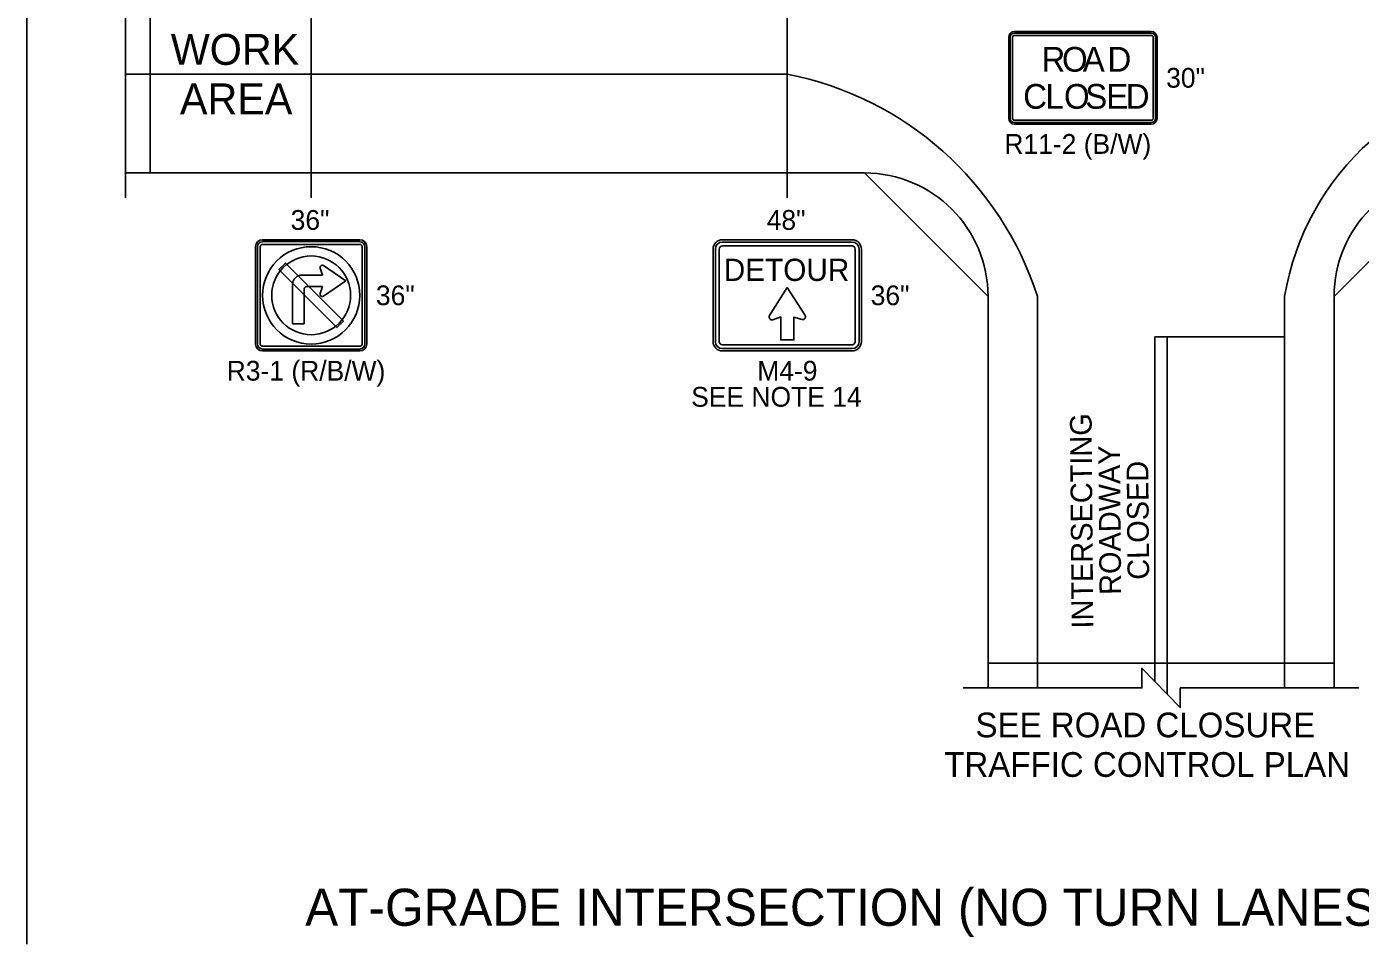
# Model space of a CAD drawing. Extents: x 99958 to 100136, y 99935 to 100013.
# Drawn here: x 100047.875 to 100052.192, y 100001.576 to 100004.546 of the extents above; entities that cross this region are included whole.
import ezdxf

# ---------------------------------------------------------------- set-up
doc = ezdxf.new("R2010")
doc.units = 0
for name, color, linetype in [('RD_ED_ShoulderPavedEdge', 7, 'Continuous'), ('RD_MK_LineDblYellowCenter', 7, 'Continuous'), ('RD_MK_LineEdgeWhite', 7, 'Continuous'), ('RD_MK_LineEdgeYellow', 7, 'Continuous'), ('RD_MK_LineStop', 7, 'Continuous'), ('SH_DE_DetailBody1Text', 7, 'Continuous'), ('SH_DE_DetailHeading2Text', 7, 'Continuous'), ('TR_SN_ConstructionSigns', 7, 'Continuous'), ('TR_WZ_WorkAreaLabel', 7, 'Continuous'), ('TR_WZ_WorkZoneDetails', 7, 'Continuous'), ('TR_WZ_WorkZoneTextCurrent', 7, 'Continuous')]:
    doc.layers.add(name, color=color, linetype=linetype)

msp = doc.modelspace()

# ---------------------------------------------------------------- linework, layer by layer
at = {"layer": 'RD_ED_ShoulderPavedEdge'}
msp.add_line((100048.195, 100004.0724), (100050.5869, 100004.0724), dxfattribs=at)
for points in [[(100050.9869, 100002.4059), (100050.9869, 100003.6724)], [(100052.1069, 100002.4059), (100052.1069, 100003.6724)]]:
    msp.add_lwpolyline(points, dxfattribs=at)
for centre, start, end in [((100050.5869, 100003.6724), 0, 90), ((100052.5069, 100003.6724), 90, 180)]:
    msp.add_arc(centre, 0.4, start, end, dxfattribs=at)
at = {"layer": 'RD_MK_LineDblYellowCenter'}
for p, q in [((100051.5269, 100002.4266), (100051.5269, 100003.5424)), ((100051.5669, 100002.3852), (100051.5669, 100003.5424))]:
    msp.add_line(p, q, dxfattribs=at)
at = {"layer": 'RD_MK_LineEdgeWhite'}
for p, q in [((100051.1469, 100003.6724), (100051.1469, 100002.4059)), ((100051.9469, 100003.6724), (100051.9469, 100002.4059))]:
    msp.add_line(p, q, dxfattribs=at)
for centre, radius, start, end in [((100050.132, 100003.3462), 1.0661, 17.8172, 78.9158), ((100052.7969, 100003.5319), 0.8615, 92.6555, 170.6116)]:
    msp.add_arc(centre, radius, start, end, dxfattribs=at)
at = {"layer": 'RD_MK_LineEdgeYellow'}
msp.add_line((100048.195, 100004.3924), (100050.3369, 100004.3924), dxfattribs=at)
at = {"layer": 'RD_MK_LineStop'}
msp.add_line((100051.9469, 100003.5424), (100051.5269, 100003.5424), dxfattribs=at)
at = {"layer": 'TR_SN_ConstructionSigns'}
for p, q in [((100051.0538, 100004.2492), (100051.0538, 100004.5117)), ((100051.0538, 100004.5117), (100051.0538, 100004.2492)), ((100051.0538, 100004.5117), (100051.0538, 100004.2492)), ((100051.0588, 100004.5117), (100051.0588, 100004.2492)), ((100051.0663, 100004.2492), (100051.0663, 100004.5117)), ((100051.0726, 100004.5304), (100051.5151, 100004.5304)), ((100051.5151, 100004.5304), (100051.0726, 100004.5304)), ((100051.5151, 100004.5304), (100051.0726, 100004.5304)), ((100051.5151, 100004.5254), (100051.0726, 100004.5254)), ((100051.0726, 100004.5179), (100051.5151, 100004.5179)), ((100051.5213, 100004.5117), (100051.5213, 100004.2492)), ((100051.5288, 100004.2492), (100051.5288, 100004.5117)), ((100051.5338, 100004.5117), (100051.5338, 100004.2492)), ((100051.5338, 100004.2492), (100051.5338, 100004.5117)), ((100051.5338, 100004.2492), (100051.5338, 100004.5117)), ((100051.5151, 100004.2429), (100051.0726, 100004.2429)), ((100051.0726, 100004.2354), (100051.5151, 100004.2354)), ((100051.5151, 100004.2304), (100051.0726, 100004.2304)), ((100051.0726, 100004.2304), (100051.5151, 100004.2304)), ((100051.0726, 100004.2304), (100051.5151, 100004.2304)), ((100048.6384, 100003.8564), (100048.9534, 100003.8564)), ((100048.9534, 100003.8564), (100048.6384, 100003.8564)), ((100048.9534, 100003.8564), (100048.6384, 100003.8564)), ((100050.5469, 100003.8564), (100050.1269, 100003.8564)), ((100048.6159, 100003.5189), (100048.6159, 100003.8339)), ((100048.6159, 100003.8339), (100048.6159, 100003.5189)), ((100048.6159, 100003.8339), (100048.6159, 100003.5189)), ((100048.6222, 100003.8339), (100048.6222, 100003.5189)), ((100048.6309, 100003.5189), (100048.6309, 100003.8339)), ((100048.9534, 100003.8502), (100048.6384, 100003.8502)), ((100048.6384, 100003.8414), (100048.9534, 100003.8414)), ((100048.9609, 100003.8339), (100048.9609, 100003.5189)), ((100048.9697, 100003.5189), (100048.9697, 100003.8339)), ((100048.9759, 100003.8339), (100048.9759, 100003.5189)), ((100048.9759, 100003.5189), (100048.9759, 100003.8339)), ((100048.9759, 100003.5189), (100048.9759, 100003.8339)), ((100050.0969, 100003.8264), (100050.0969, 100003.5264)), ((100050.1044, 100003.8264), (100050.1044, 100003.5264)), ((100050.1169, 100003.5264), (100050.1169, 100003.8264)), ((100050.5469, 100003.8489), (100050.1269, 100003.8489)), ((100050.1269, 100003.8364), (100050.5469, 100003.8364)), ((100050.5569, 100003.8264), (100050.5569, 100003.5264)), ((100050.5694, 100003.5264), (100050.5694, 100003.8264)), ((100050.5769, 100003.5264), (100050.5769, 100003.8264)), ((100048.8247, 100003.7671), (100048.8246, 100003.7663)), ((100048.8246, 100003.7663), (100048.8247, 100003.7655)), ((100048.8248, 100003.7678), (100048.8247, 100003.7671)), ((100048.825, 100003.7686), (100048.8248, 100003.7678)), ((100048.8253, 100003.7693), (100048.825, 100003.7686)), ((100048.8256, 100003.77), (100048.8253, 100003.7693)), ((100048.826, 100003.7707), (100048.8256, 100003.77)), ((100048.8265, 100003.7713), (100048.826, 100003.7707)), ((100048.827, 100003.7718), (100048.8265, 100003.7713)), ((100048.8276, 100003.7723), (100048.827, 100003.7718)), ((100048.8283, 100003.7728), (100048.8276, 100003.7723)), ((100048.829, 100003.7731), (100048.8283, 100003.7728)), ((100048.8297, 100003.7734), (100048.829, 100003.7731)), ((100048.8304, 100003.7736), (100048.8297, 100003.7734)), ((100048.8312, 100003.7738), (100048.8304, 100003.7736)), ((100048.832, 100003.7738), (100048.8312, 100003.7738)), ((100048.8328, 100003.7738), (100048.832, 100003.7738)), ((100048.8335, 100003.7737), (100048.8328, 100003.7738)), ((100048.8343, 100003.7735), (100048.8335, 100003.7737)), ((100048.835, 100003.7733), (100048.8343, 100003.7735)), ((100048.8357, 100003.7729), (100048.835, 100003.7733)), ((100048.8363, 100003.7725), (100048.8357, 100003.7729)), ((100048.9083, 100003.7233), (100048.8363, 100003.7725)), ((100048.738, 100003.7228), (100048.7375, 100003.7213)), ((100048.7386, 100003.7242), (100048.738, 100003.7228)), ((100048.7393, 100003.7256), (100048.7386, 100003.7242)), ((100048.74, 100003.727), (100048.7393, 100003.7256)), ((100048.7409, 100003.7283), (100048.74, 100003.727)), ((100048.7418, 100003.7297), (100048.7409, 100003.7283)), ((100048.7427, 100003.7309), (100048.7418, 100003.7297)), ((100048.7437, 100003.7321), (100048.7427, 100003.7309)), ((100048.7448, 100003.7332), (100048.7437, 100003.7321)), ((100048.7459, 100003.7343), (100048.7448, 100003.7332)), ((100048.7471, 100003.7353), (100048.7459, 100003.7343)), ((100048.7484, 100003.7363), (100048.7471, 100003.7353)), ((100048.7497, 100003.7371), (100048.7484, 100003.7363)), ((100048.751, 100003.738), (100048.7497, 100003.7371)), ((100048.7524, 100003.7387), (100048.751, 100003.738)), ((100048.7538, 100003.7394), (100048.7524, 100003.7387)), ((100048.7552, 100003.74), (100048.7538, 100003.7394)), ((100048.7567, 100003.7405), (100048.7552, 100003.74)), ((100048.7582, 100003.741), (100048.7567, 100003.7405)), ((100048.7598, 100003.7413), (100048.7582, 100003.741)), ((100048.7613, 100003.7416), (100048.7598, 100003.7413)), ((100048.7629, 100003.7418), (100048.7613, 100003.7416)), ((100048.7644, 100003.742), (100048.7629, 100003.7418)), ((100048.766, 100003.742), (100048.7644, 100003.742)), ((100048.8321, 100003.742), (100048.766, 100003.742)), ((100048.8247, 100003.7655), (100048.8248, 100003.7647)), ((100048.8248, 100003.7647), (100048.825, 100003.764)), ((100048.825, 100003.764), (100048.8321, 100003.742)), ((100048.8363, 100003.674), (100048.9083, 100003.7233)), ((100048.7362, 100003.7151), (100048.736, 100003.7136)), ((100048.736, 100003.7136), (100048.736, 100003.712)), ((100048.736, 100003.712), (100048.736, 100003.5847)), ((100048.7364, 100003.7167), (100048.7362, 100003.7151)), ((100048.7367, 100003.7182), (100048.7364, 100003.7167)), ((100048.737, 100003.7198), (100048.7367, 100003.7182)), ((100048.7375, 100003.7213), (100048.737, 100003.7198)), ((100048.7735, 100003.6978), (100048.7736, 100003.6986)), ((100048.7735, 100003.697), (100048.7735, 100003.6978)), ((100048.7735, 100003.5847), (100048.7735, 100003.697)), ((100048.7736, 100003.6986), (100048.7738, 100003.6993)), ((100048.7738, 100003.6993), (100048.7741, 100003.7001)), ((100048.7741, 100003.7001), (100048.7745, 100003.7008)), ((100048.7745, 100003.7008), (100048.7749, 100003.7015)), ((100048.7749, 100003.7015), (100048.7754, 100003.702)), ((100048.7754, 100003.702), (100048.776, 100003.7026)), ((100048.776, 100003.7026), (100048.7766, 100003.7031)), ((100048.7766, 100003.7031), (100048.7772, 100003.7035)), ((100048.7772, 100003.7035), (100048.7779, 100003.7039)), ((100048.7779, 100003.7039), (100048.7787, 100003.7042)), ((100048.7787, 100003.7042), (100048.7794, 100003.7044)), ((100048.7794, 100003.7044), (100048.7802, 100003.7045)), ((100048.7802, 100003.7045), (100048.781, 100003.7046)), ((100048.781, 100003.7046), (100048.8321, 100003.7046)), ((100048.8247, 100003.681), (100048.8246, 100003.6802)), ((100048.8246, 100003.6802), (100048.8247, 100003.6795)), ((100048.8248, 100003.6818), (100048.8247, 100003.681)), ((100048.8247, 100003.6795), (100048.8248, 100003.6787)), ((100048.825, 100003.6825), (100048.8248, 100003.6818)), ((100048.8321, 100003.7046), (100048.825, 100003.6825)), ((100048.8248, 100003.6787), (100048.825, 100003.6779)), ((100048.825, 100003.6779), (100048.8253, 100003.6772)), ((100048.8253, 100003.6772), (100048.8256, 100003.6765)), ((100048.8256, 100003.6765), (100048.826, 100003.6759)), ((100048.826, 100003.6759), (100048.8265, 100003.6752)), ((100048.8265, 100003.6752), (100048.827, 100003.6747)), ((100048.827, 100003.6747), (100048.8276, 100003.6742)), ((100048.8276, 100003.6742), (100048.8283, 100003.6738)), ((100048.8283, 100003.6738), (100048.829, 100003.6734)), ((100048.829, 100003.6734), (100048.8297, 100003.6731)), ((100048.8297, 100003.6731), (100048.8304, 100003.6729)), ((100048.8304, 100003.6729), (100048.8312, 100003.6728)), ((100048.8312, 100003.6728), (100048.832, 100003.6727)), ((100048.832, 100003.6727), (100048.8328, 100003.6727)), ((100048.8328, 100003.6727), (100048.8335, 100003.6728)), ((100048.8335, 100003.6728), (100048.8343, 100003.673)), ((100048.8343, 100003.673), (100048.835, 100003.6733)), ((100048.835, 100003.6733), (100048.8357, 100003.6736)), ((100048.8357, 100003.6736), (100048.8363, 100003.674)), ((100048.736, 100003.5847), (100048.7735, 100003.5847)), ((100048.9534, 100003.5114), (100048.6384, 100003.5114)), ((100050.5469, 100003.5164), (100050.1269, 100003.5164)), ((100048.6384, 100003.5027), (100048.9534, 100003.5027)), ((100048.9534, 100003.4964), (100048.6384, 100003.4964)), ((100048.6384, 100003.4964), (100048.9534, 100003.4964)), ((100048.6384, 100003.4964), (100048.9534, 100003.4964)), ((100050.1269, 100003.5039), (100050.5469, 100003.5039)), ((100050.1269, 100003.4964), (100050.5469, 100003.4964))]:
    msp.add_line(p, q, dxfattribs=at)
for points in [[(100048.8961, 100003.5975), (100048.717, 100003.7766), (100048.7128, 100003.7808), (100048.6915, 100003.7596), (100048.8748, 100003.5763), (100048.8791, 100003.5721), (100048.9003, 100003.5933), (100048.8961, 100003.5975)], [(100050.3372, 100003.7023), (100050.2795, 100003.6112), (100050.2789, 100003.6098), (100050.2783, 100003.6072), (100050.2783, 100003.605), (100050.279, 100003.6025), (100050.2806, 100003.5999), (100050.283, 100003.5979), (100050.2849, 100003.5972), (100050.2877, 100003.5969), (100050.2902, 100003.5975), (100050.316, 100003.6065), (100050.316, 100003.5321), (100050.3584, 100003.5321), (100050.3584, 100003.606), (100050.3847, 100003.5983), (100050.3858, 100003.5981), (100050.3873, 100003.598), (100050.3885, 100003.5982), (100050.3898, 100003.5986), (100050.3912, 100003.5993), (100050.3923, 100003.6001), (100050.3934, 100003.6012), (100050.3948, 100003.6035), (100050.3953, 100003.6049), (100050.3955, 100003.606), (100050.3956, 100003.6077), (100050.3953, 100003.6097), (100050.3948, 100003.6113), (100050.3939, 100003.6129), (100050.3372, 100003.7023)]]:
    msp.add_lwpolyline(points, dxfattribs=at)
for radius in [0.1575, 0.1275]:
    msp.add_circle((100048.7959, 100003.6764), radius, dxfattribs=at)
for centre, radius, start, end in [((100051.0726, 100004.5117), 0.0187, 90, 180), ((100051.0726, 100004.5117), 0.0187, 90, 180), ((100051.0726, 100004.5117), 0.0187, 90, 180), ((100051.0726, 100004.5117), 0.0137, 90, 180), ((100051.0726, 100004.5117), 0.00625, 90, 180), ((100051.5151, 100004.5117), 0.0187, 0, 90), ((100051.5151, 100004.5117), 0.0187, 0, 90), ((100051.5151, 100004.5117), 0.0187, 0, 90), ((100051.5151, 100004.5117), 0.0137, 0, 90), ((100051.5151, 100004.5117), 0.00625, 0, 90), ((100051.0726, 100004.2492), 0.0187, 180, 270), ((100051.0726, 100004.2492), 0.0187, 180, 270), ((100051.0726, 100004.2492), 0.0187, 180, 270), ((100051.0726, 100004.2492), 0.0137, 180, 270), ((100051.0726, 100004.2492), 0.00625, 180, 270), ((100051.5151, 100004.2492), 0.0137, 270, 0), ((100051.5151, 100004.2492), 0.00625, 270, 0), ((100051.5151, 100004.2492), 0.0187, 270, 0), ((100051.5151, 100004.2492), 0.0187, 270, 0), ((100051.5151, 100004.2492), 0.0187, 270, 0), ((100048.6384, 100003.8339), 0.0225, 90, 180), ((100048.6384, 100003.8339), 0.0225, 90, 180), ((100048.6384, 100003.8339), 0.0225, 90, 180), ((100048.9534, 100003.8339), 0.0225, 0, 90), ((100048.9534, 100003.8339), 0.0225, 0, 90), ((100048.9534, 100003.8339), 0.0225, 0, 90), ((100050.1269, 100003.8264), 0.03, 90, 180), ((100050.5469, 100003.8264), 0.03, 0, 90), ((100048.6384, 100003.8339), 0.0162, 90, 180), ((100048.6384, 100003.8339), 0.0075, 90, 180), ((100048.9534, 100003.8339), 0.0162, 0, 90), ((100048.9534, 100003.8339), 0.0075, 0, 90), ((100050.1269, 100003.8264), 0.0225, 90, 180), ((100050.1269, 100003.8264), 0.01, 90, 180), ((100050.5469, 100003.8264), 0.0225, 0, 90), ((100050.5469, 100003.8264), 0.01, 0, 90), ((100048.6384, 100003.5189), 0.0225, 180, 270), ((100048.6384, 100003.5189), 0.0225, 180, 270), ((100048.6384, 100003.5189), 0.0225, 180, 270), ((100048.6384, 100003.5189), 0.0162, 180, 270), ((100048.6384, 100003.5189), 0.0075, 180, 270), ((100048.9534, 100003.5189), 0.0225, 270, 0), ((100048.9534, 100003.5189), 0.0225, 270, 0), ((100048.9534, 100003.5189), 0.0162, 270, 0), ((100048.9534, 100003.5189), 0.0075, 270, 0), ((100048.9534, 100003.5189), 0.0225, 270, 0), ((100050.1269, 100003.5264), 0.03, 180, 270), ((100050.1269, 100003.5264), 0.0225, 180, 270), ((100050.1269, 100003.5264), 0.01, 180, 270), ((100050.5469, 100003.5264), 0.03, 270, 0), ((100050.5469, 100003.5264), 0.0225, 270, 0), ((100050.5469, 100003.5264), 0.01, 270, 0)]:
    msp.add_arc(centre, radius, start, end, dxfattribs=at)
at = {"layer": 'TR_WZ_WorkZoneDetails'}
for p, q in [((100047.875, 100009.625), (100047.875, 100001.5759)), ((100048.7959, 100003.9924), (100048.7959, 100005.0037)), ((100050.3369, 100003.9924), (100050.3369, 100005.0037))]:
    msp.add_line(p, q, dxfattribs=at)
for points in [[(100048.195, 100003.9924), (100048.195, 100004.7145), (100048.131, 100004.7145), (100048.259, 100004.8384), (100048.195, 100004.8384), (100048.195, 100005.3684)], [(100052.1869, 100002.4059), (100051.6089, 100002.4059), (100051.6089, 100002.3419), (100051.485, 100002.4699), (100051.485, 100002.4059), (100050.9069, 100002.4059)]]:
    msp.add_lwpolyline(points, dxfattribs=at)
msp.add_lwpolyline([(100048.275, 100004.7114), (100048.275, 100004.0724), (100050.5869, 100004.0724), (100050.9869, 100003.6724), (100050.9869, 100003.6724), (100050.9869, 100003.6724), (100050.9869, 100002.4859), (100050.9869, 100002.4859), (100050.9869, 100002.4859), (100052.1069, 100002.4859), (100052.1069, 100003.6724), (100052.5069, 100004.0724), (100052.5069, 100004.0724), (100055.35, 100004.0724), (100055.35, 100004.7114)], close=True, dxfattribs=at)

# ---------------------------------------------------------------- texts
at = {"layer": 'SH_DE_DetailBody1Text'}
for s, p in [('INTERSECTING', (100051.3276, 100002.5982)), ('ROADWAY', (100051.4178, 100002.7072)), ('CLOSED', (100051.5085, 100002.7561))]:
    msp.add_text(s, height=0.07, rotation=90.4626, dxfattribs=at).set_placement(p)
at = {"layer": 'SH_DE_DetailHeading2Text'}
msp.add_text('AT-GRADE INTERSECTION (NO TURN LANES): PARTIAL CLOSURE', height=0.12, rotation=360, dxfattribs=at).set_placement((100048.7764, 100001.6359))
at = {"layer": 'TR_SN_ConstructionSigns'}
for s, p in [('R', (100051.1598, 100004.4004)), ('O', (100051.2262, 100004.4004)), ('A', (100051.2934, 100004.4004)), ('D', (100051.3734, 100004.4004)), ('C', (100051.1006, 100004.2804)), ('L', (100051.1726, 100004.2804)), ('O', (100051.2326, 100004.2804)), ('S', (100051.3014, 100004.2804)), ('E', (100051.3694, 100004.2804)), ('D', (100051.4326, 100004.2804))]:
    msp.add_text(s, height=0.08, dxfattribs=at).set_placement(p)
for s, height, p in [('30"', 0.064, (100051.5634, 100004.3485)), ('R11-2 (B/W)', 0.064, (100051.0397, 100004.1344)), ('36"', 0.064, (100048.7295, 100003.8884)), ('48"', 0.064, (100050.2705, 100003.8884)), ('DETOUR', 0.072, (100050.1314, 100003.723)), ('36"', 0.064, (100049.0055, 100003.6445)), ('36"', 0.064, (100050.607, 100003.6445)), ('R3-1 (R/B/W)', 0.064, (100048.5225, 100003.4004)), ('M4-9', 0.064, (100050.2398, 100003.4004)), ('SEE NOTE 14', 0.064, (100050.026, 100003.3159))]:
    msp.add_text(s, height=height, rotation=360, dxfattribs=at).set_placement(p)
at = {"layer": 'TR_WZ_WorkAreaLabel'}
for s, p in [('WORK', (100048.3414, 100004.4225)), ('AREA', (100048.3711, 100004.2624))]:
    msp.add_text(s, height=0.1, dxfattribs=at).set_placement(p)
at = {"layer": 'TR_WZ_WorkZoneTextCurrent'}
for s, p in [('SEE ROAD CLOSURE', (100050.9462, 100002.2459)), ('TRAFFIC CONTROL PLAN', (100050.8451, 100002.1179))]:
    msp.add_text(s, height=0.08, dxfattribs=at).set_placement(p)

doc.saveas('drawing.dxf')
